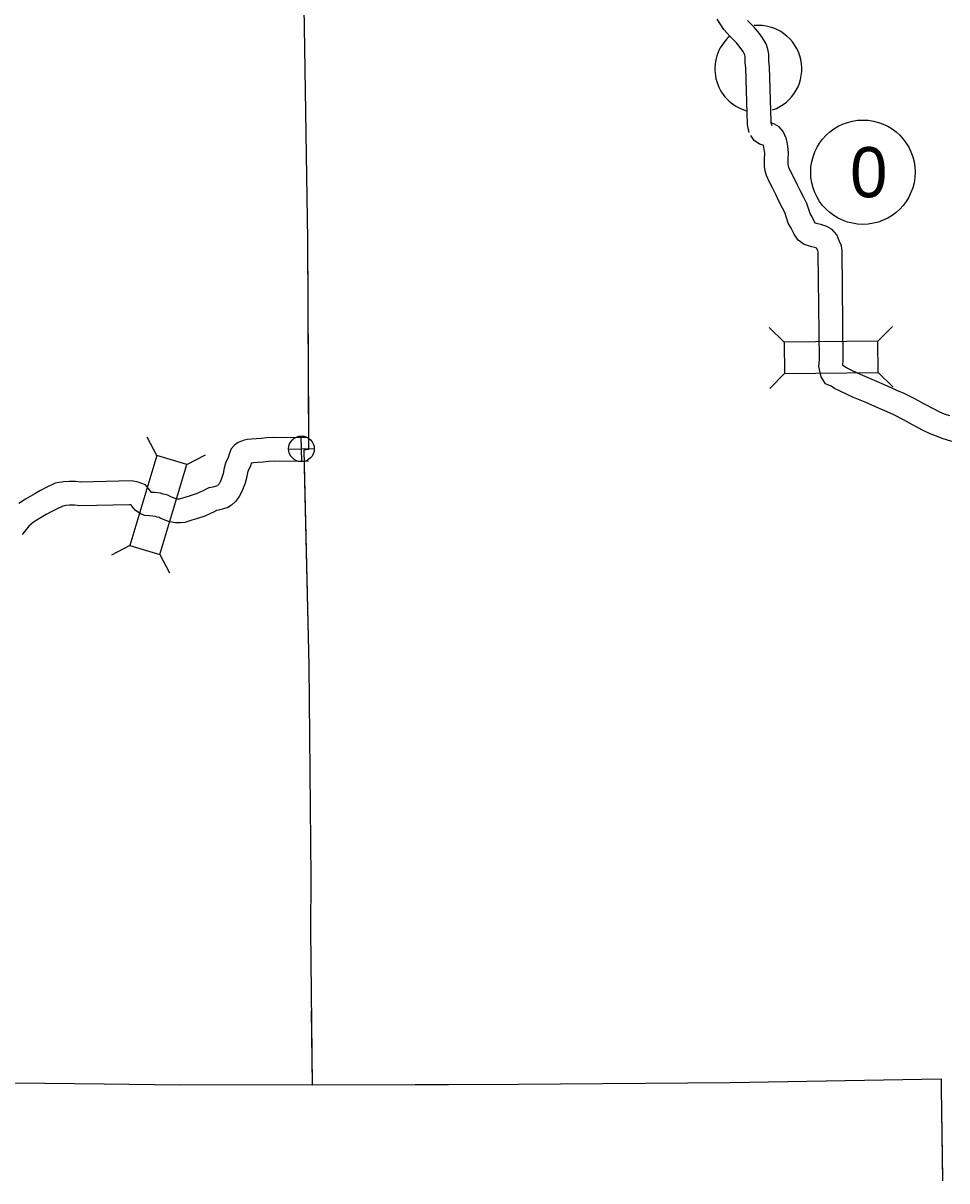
# Model space of a CAD drawing. Extents: x -939622 to -934245, y 1383184 to 1385301.
# Drawn here: x -935098.51 to -935063.46, y 1384161.61 to 1384205.54 of the extents above; entities that cross this region are included whole.
import ezdxf

# ---------------------------------------------------------------- set-up
doc = ezdxf.new("R2010")
doc.units = 0
for name, color, linetype in [('Level 10', 7, 'Continuous'), ('Level 11', 7, 'Continuous'), ('Level 2', 7, 'Continuous'), ('Level 20', 7, 'Continuous'), ('Level 24', 7, 'Continuous'), ('Level 26', 7, 'Continuous'), ('Level 27', 7, 'Continuous')]:
    doc.layers.add(name, color=color, linetype=linetype)

msp = doc.modelspace()

# ---------------------------------------------------------------- linework, layer by layer
at = {"layer": 'Level 10'}
for points in [[(-935087.678, 1384189.804), (-935088.999, 1384189.812), (-935089.258, 1384189.804), (-935089.475, 1384189.776), (-935089.668, 1384189.767), (-935089.839, 1384189.749), (-935090.012, 1384189.735), (-935090.163, 1384189.706), (-935090.352, 1384189.63), (-935090.488, 1384189.519), (-935090.61, 1384189.385), (-935090.69, 1384189.182), (-935090.729, 1384189.055), (-935090.831, 1384188.841), (-935090.895, 1384188.594), (-935090.923, 1384188.431), (-935090.941, 1384188.373), (-935090.998, 1384188.222), (-935091.034, 1384188.132), (-935091.075, 1384188.062), (-935091.117, 1384188.001), (-935091.128, 1384187.985), (-935091.188, 1384187.968), (-935091.314, 1384187.935), (-935091.46, 1384187.899), (-935091.588, 1384187.838), (-935091.672, 1384187.79), (-935091.746, 1384187.761), (-935091.941, 1384187.675), (-935092.204, 1384187.588), (-935092.368, 1384187.536), (-935092.551, 1384187.482), (-935092.593, 1384187.477), (-935092.662, 1384187.476), (-935092.717, 1384187.484), (-935092.804, 1384187.52), (-935092.903, 1384187.563), (-935093.015, 1384187.627), (-935093.19, 1384187.667), (-935093.298, 1384187.699), (-935093.506, 1384187.723), (-935093.634, 1384187.733), (-935093.65, 1384187.735), (-935093.651, 1384187.736), (-935093.717, 1384187.833), (-935093.865, 1384188.021), (-935094.142, 1384188.119), (-935094.4, 1384188.167), (-935096.331, 1384188.125), (-935096.52, 1384188.142), (-935096.758, 1384188.142), (-935096.971, 1384188.138), (-935097.291, 1384188.077), (-935097.658, 1384187.9), (-935097.843, 1384187.799), (-935098.069, 1384187.678), (-935098.417, 1384187.474), (-935098.668, 1384187.313)], [(-935087.684, 1384188.904), (-935088.988, 1384188.912), (-935089.186, 1384188.906), (-935089.395, 1384188.879), (-935089.598, 1384188.869), (-935089.757, 1384188.852), (-935089.852, 1384188.845), (-935089.887, 1384188.729), (-935089.981, 1384188.532), (-935090.014, 1384188.405), (-935090.046, 1384188.219), (-935090.09, 1384188.078), (-935090.159, 1384187.896), (-935090.222, 1384187.738), (-935090.315, 1384187.578), (-935090.379, 1384187.486), (-935090.452, 1384187.382), (-935090.597, 1384187.244), (-935090.746, 1384187.157), (-935090.868, 1384187.123), (-935090.949, 1384187.1), (-935091.092, 1384187.063), (-935091.155, 1384187.047), (-935091.171, 1384187.04), (-935091.283, 1384186.976), (-935091.4, 1384186.93), (-935091.617, 1384186.834), (-935091.927, 1384186.731), (-935092.104, 1384186.675), (-935092.375, 1384186.595), (-935092.538, 1384186.578), (-935092.721, 1384186.575), (-935092.955, 1384186.61), (-935093.152, 1384186.69), (-935093.307, 1384186.757), (-935093.347, 1384186.78), (-935093.42, 1384186.796), (-935093.481, 1384186.814), (-935093.591, 1384186.827), (-935093.722, 1384186.837), (-935093.897, 1384186.858), (-935094.061, 1384186.922), (-935094.26, 1384187.054), (-935094.379, 1384187.206), (-935094.411, 1384187.254), (-935094.473, 1384187.265), (-935096.363, 1384187.224), (-935096.56, 1384187.242), (-935096.748, 1384187.242), (-935096.878, 1384187.239), (-935097.007, 1384187.215), (-935097.247, 1384187.099), (-935097.414, 1384187.008), (-935097.629, 1384186.893), (-935097.946, 1384186.707), (-935098.118, 1384186.597), (-935098.286, 1384186.444), (-935098.54, 1384186.139)]]:
    msp.add_lwpolyline(points, dxfattribs=at)
at = {"layer": 'Level 11'}
for points in [[(-935070.957, 1384201.392), (-935070.989, 1384201.499), (-935071.009, 1384201.609), (-935071.026, 1384201.698), (-935071.09, 1384203.823), (-935071.112, 1384204.048), (-935071.114, 1384204.18), (-935071.116, 1384204.258), (-935071.132, 1384204.332), (-935071.146, 1384204.379), (-935071.207, 1384204.477), (-935071.298, 1384204.608), (-935071.443, 1384204.784), (-935071.681, 1384205.029), (-935071.92, 1384205.298), (-935072.172, 1384205.683)], [(-935070.093, 1384201.644), (-935070.112, 1384201.71), (-935070.125, 1384201.774), (-935070.128, 1384201.793), (-935070.192, 1384203.881), (-935070.213, 1384204.099), (-935070.215, 1384204.195), (-935070.217, 1384204.364), (-935070.259, 1384204.553), (-935070.316, 1384204.751), (-935070.457, 1384204.974), (-935070.58, 1384205.152), (-935070.771, 1384205.384), (-935071.021, 1384205.642)], [(-935063.351, 1384190.633), (-935063.546, 1384190.703), (-935063.731, 1384190.774), (-935063.949, 1384190.884), (-935064.337, 1384191.087), (-935064.681, 1384191.279), (-935065.087, 1384191.482), (-935065.356, 1384191.604), (-935065.713, 1384191.768), (-935066.206, 1384191.98), (-935066.647, 1384192.164), (-935066.848, 1384192.253), (-935067.118, 1384192.381), (-935067.267, 1384192.457), (-935067.403, 1384192.547), (-935067.409, 1384192.574), (-935067.4, 1384192.755), (-935067.44, 1384196.884), (-935067.464, 1384197.086), (-935067.532, 1384197.252), (-935067.572, 1384197.348), (-935067.635, 1384197.501), (-935067.816, 1384197.703), (-935068.019, 1384197.822), (-935068.241, 1384197.894), (-935068.352, 1384197.916), (-935068.447, 1384197.946), (-935068.485, 1384198), (-935068.577, 1384198.184), (-935068.653, 1384198.316), (-935068.778, 1384198.69), (-935068.894, 1384198.927), (-935069.044, 1384199.206), (-935069.128, 1384199.395), (-935069.268, 1384199.677), (-935069.38, 1384199.891), (-935069.452, 1384200.053), (-935069.467, 1384200.116), (-935069.479, 1384200.18), (-935069.482, 1384200.371), (-935069.473, 1384200.628), (-935069.495, 1384200.868), (-935069.521, 1384201.021), (-935069.562, 1384201.178), (-935069.606, 1384201.287), (-935069.676, 1384201.423), (-935069.824, 1384201.599), (-935070, 1384201.704), (-935070.13, 1384201.754), (-935070.145, 1384201.759), (-935070.147, 1384201.761)], [(-935063.279, 1384189.667), (-935063.638, 1384189.78), (-935063.859, 1384189.859), (-935064.096, 1384189.95), (-935064.361, 1384190.084), (-935064.764, 1384190.295), (-935065.102, 1384190.483), (-935065.475, 1384190.669), (-935065.73, 1384190.785), (-935066.079, 1384190.946), (-935066.557, 1384191.151), (-935067.002, 1384191.337), (-935067.223, 1384191.434), (-935067.515, 1384191.573), (-935067.721, 1384191.678), (-935067.855, 1384191.767), (-935068.062, 1384191.856), (-935068.232, 1384192.114), (-935068.314, 1384192.503), (-935068.3, 1384192.773), (-935068.339, 1384196.827), (-935068.343, 1384196.859), (-935068.363, 1384196.907), (-935068.402, 1384197), (-935068.468, 1384197.021), (-935068.579, 1384197.044), (-935068.872, 1384197.138), (-935069.097, 1384197.308), (-935069.258, 1384197.535), (-935069.37, 1384197.756), (-935069.479, 1384197.946), (-935069.613, 1384198.348), (-935069.694, 1384198.516), (-935069.853, 1384198.809), (-935069.943, 1384199.013), (-935070.069, 1384199.267), (-935070.192, 1384199.5), (-935070.307, 1384199.761), (-935070.349, 1384199.931), (-935070.377, 1384200.095), (-935070.382, 1384200.378), (-935070.374, 1384200.602), (-935070.388, 1384200.751), (-935070.402, 1384200.832), (-935070.419, 1384200.897), (-935070.421, 1384200.902), (-935070.43, 1384200.905), (-935070.568, 1384200.949), (-935070.778, 1384201.079), (-935070.904, 1384201.275)]]:
    msp.add_lwpolyline(points, dxfattribs=at)
at = {"layer": 'Level 2'}
for points in [[(-935088.213, 1384230.158), (-935088.196, 1384229.3), (-935088.046, 1384221.444), (-935087.98, 1384213.225), (-935087.851, 1384205.383)], [(-935088.208, 1384229.887), (-935088.196, 1384229.3), (-935088.046, 1384221.444), (-935087.98, 1384213.225), (-935087.851, 1384205.383)], [(-935087.851, 1384205.383), (-935087.714, 1384197.322), (-935087.681, 1384189.354), (-935087.861, 1384189.338), (-935087.67, 1384181.161), (-935087.594, 1384173.123), (-935087.61, 1384171.125)], [(-935087.851, 1384205.383), (-935087.714, 1384197.322), (-935087.685, 1384190.188)], [(-935087.846, 1384188.692), (-935087.67, 1384181.161), (-935087.594, 1384173.123), (-935087.61, 1384171.125)], [(-935087.61, 1384171.125), (-935087.546, 1384165.247), (-935079.725, 1384165.282)], [(-935087.61, 1384171.125), (-935087.546, 1384165.247), (-935082.374, 1384165.27)], [(-935087.577, 1384168.062), (-935087.546, 1384165.247), (-935079.725, 1384165.282)], [(-935092.573, 1384165.241), (-935095.43, 1384165.278), (-935103.376, 1384165.367), (-935111.391, 1384165.316), (-935111.391, 1384165.46), (-935119.445, 1384165.43), (-935119.845, 1384165.431)], [(-935092.573, 1384165.241), (-935095.43, 1384165.278), (-935103.376, 1384165.367), (-935111.391, 1384165.316), (-935111.391, 1384165.46), (-935114.798, 1384165.448)], [(-935079.725, 1384165.282), (-935071.683, 1384165.341), (-935063.679, 1384165.478), (-935063.672, 1384165.111), (-935063.626, 1384161.609)], [(-935079.725, 1384165.282), (-935071.683, 1384165.341), (-935063.679, 1384165.478), (-935063.672, 1384165.111), (-935063.627, 1384161.685)], [(-935087.546, 1384165.247), (-935092.573, 1384165.241)], [(-935087.546, 1384165.247), (-935092.573, 1384165.241)], [(-935087.546, 1384165.247), (-935092.573, 1384165.241)]]:
    msp.add_lwpolyline(points, dxfattribs=at)
at = {"layer": 'Level 20'}
for p, q in [((-935069.638, 1384193.431), (-935070.204, 1384193.985)), ((-935066.075, 1384193.466), (-935065.52, 1384194.031)), ((-935069.627, 1384192.243), (-935070.181, 1384191.678)), ((-935066.063, 1384192.278), (-935065.498, 1384191.723)), ((-935093.43, 1384189.131), (-935093.804, 1384189.829)), ((-935092.293, 1384188.787), (-935091.595, 1384189.161)), ((-935094.462, 1384185.719), (-935095.16, 1384185.345)), ((-935093.324, 1384185.376), (-935092.95, 1384184.677))]:
    msp.add_line(p, q, dxfattribs=at)
for points in [[(-935066.075, 1384193.466), (-935069.638, 1384193.431), (-935069.627, 1384192.243), (-935066.063, 1384192.278)], [(-935093.324, 1384185.376), (-935092.293, 1384188.787), (-935093.43, 1384189.131), (-935094.462, 1384185.719)]]:
    msp.add_lwpolyline(points, close=True, dxfattribs=at)
at = {"layer": 'Level 24'}
for start, end in [(289.1337, 95.4923), (131.8202, 254.3578)]:
    msp.add_arc((-935070.614, 1384203.8), 1.65, start, end, dxfattribs=at)
at = {"layer": 'Level 26'}
for p, q in [((-935087.937, 1384188.894), (-935087.96, 1384189.87)), ((-935088.437, 1384189.371), (-935087.46, 1384189.393))]:
    msp.add_line(p, q, dxfattribs=at)
msp.add_circle((-935087.948, 1384189.382), 0.488, dxfattribs=at)
at = {"layer": 'Level 27'}
msp.add_circle((-935066.647, 1384199.881), 1.98, dxfattribs=at)

# ---------------------------------------------------------------- texts
msp.add_text('0', height=1.901, dxfattribs=at).set_placement((-935067.132, 1384198.931))

doc.saveas('drawing.dxf')
